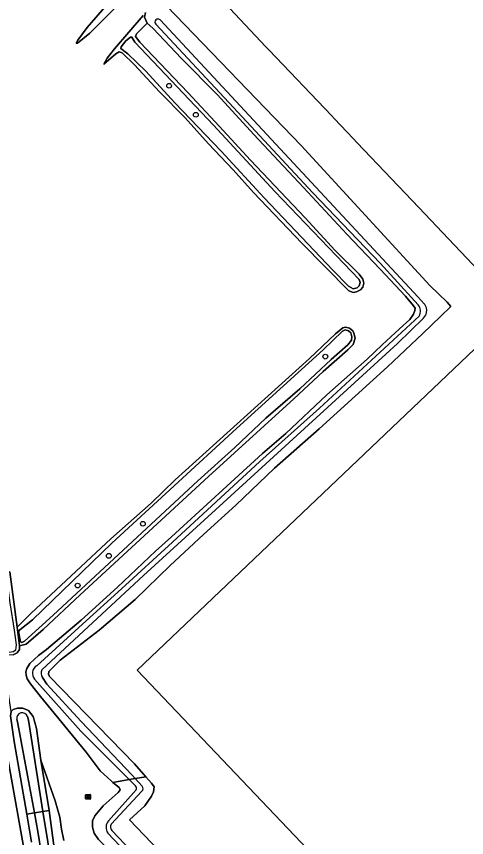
# Model space of a CAD drawing. Extents: x 156141 to 158132, y 385651 to 388333.
# Drawn here: x 156218.4 to 156310.6, y 387554.9 to 387723 of the extents above; entities that cross this region are included whole.
import ezdxf

# ---------------------------------------------------------------- set-up
doc = ezdxf.new("R2010")
doc.units = 0
for name, color, linetype in [('IMGEO_Boom', 7, 'Continuous'), ('IMGEO_Erf', 7, 'Continuous'), ('IMGEO_Grasland_overig', 7, 'Continuous'), ('IMGEO_Groenvoorziening', 7, 'Continuous'), ('IMGEO_Oever', 7, 'Continuous'), ('IMGEO_Pand', 7, 'Continuous'), ('IMGEO_Rioolput', 7, 'Continuous'), ('IMGEO_Waterloop', 7, 'Continuous')]:
    doc.layers.add(name, color=color, linetype=linetype)

msp = doc.modelspace()

# ---------------------------------------------------------------- linework, layer by layer
at = {"layer": 'IMGEO_Boom'}
for centre in [(156249.68, 387708.78), (156255.16, 387702.84), (156281.66, 387653.34), (156244.32, 387619.13), (156237.34, 387612.56), (156230.96, 387606.48)]:
    msp.add_circle(centre, 0.489, dxfattribs=at)
at = {"layer": 'IMGEO_Erf'}
for points in [[(156249.25, 387725.09), (156276.69, 387696.53), (156303.04, 387667.9), (156306.58, 387664.5), (156307.36, 387663.61), (156305.25, 387661.58), (156301.65, 387658.04), (156294.42, 387651.23), (156287.8, 387645.22), (156280.39, 387638.54), (156271.23, 387630.48), (156263.32, 387622.93), (156256.72, 387616.96), (156249.87, 387610.58), (156242.74, 387603.61), (156235.37, 387597.32), (156227.39, 387591.22), (156225.08, 387588.87), (156224.97, 387588.27), (156225.29, 387587.82), (156242.59, 387569.98), (156244.93, 387567.34), (156246.1, 387566.03), (156246.59, 387565.32), (156246.5, 387564.28), (156246.07, 387563.41), (156244.73, 387561.41), (156241.6, 387558.55), (156259.6, 387539.67)], [(156518.91, 387671.61), (156443.43, 387599.81), (156351.83, 387512.64), (156333.02, 387494.74), (156243.16, 387589.15), (156320.69, 387662.95), (156308.11, 387676.17), (156300.79, 387683.87), (156288.2, 387697.12), (156287.35, 387698.01), (156283.54, 387702.02), (156282.9, 387702.69), (156270.18, 387716.06), (156269.51, 387716.77), (156262.1, 387724.57)]]:
    msp.add_lwpolyline(points, dxfattribs=at)
at = {"layer": 'IMGEO_Grasland_overig'}
for points in [[(156240.47, 387726.48), (156241.52, 387727.37), (156240.35, 387727.44), (156239.61, 387727.83), (156239.16, 387727.53), (156236.92, 387725.32), (156232.93, 387720.7), (156231.02, 387718.13), (156230.69, 387717.49), (156230.96, 387717.51), (156233.46, 387719.54), (156238.29, 387724.38)], [(156258.8, 387700.69), (156242.69, 387717.72), (156242.05, 387718.72), (156241.76, 387718.74), (156240.84, 387717.98), (156239.87, 387716.74), (156239.78, 387716.4), (156241.26, 387715.33), (156244.89, 387711.74), (156250.87, 387705.31), (156260.37, 387695.36), (156269.11, 387685.86), (156283.22, 387671.05), (156286.41, 387667.78), (156287.35, 387667.22), (156288.18, 387667.45), (156288.6, 387667.85), (156288.77, 387668.49), (156288.56, 387669.1), (156271.34, 387687.14)], [(156258.8, 387700.69), (156271.34, 387687.14), (156288.56, 387669.1), (156288.77, 387668.49), (156288.6, 387667.85), (156288.18, 387667.45), (156287.35, 387667.22), (156286.41, 387667.78), (156283.22, 387671.05), (156269.11, 387685.86), (156260.37, 387695.36), (156250.87, 387705.31), (156244.89, 387711.74), (156241.26, 387715.33), (156239.78, 387716.4), (156239.87, 387716.74), (156240.84, 387717.98), (156241.76, 387718.74), (156242.05, 387718.72), (156242.69, 387717.72)], [(156257.77, 387628.8), (156275.19, 387644.68), (156281.2, 387650.29), (156286.28, 387654.7), (156287.33, 387655.85), (156287.78, 387657.1), (156287.53, 387658.14), (156287.29, 387658.61), (156286.59, 387659.14), (156285.76, 387659.38), (156285.25, 387659.26), (156283.72, 387658), (156278.4, 387652.94), (156250.92, 387628.15), (156245.99, 387623.36), (156237.72, 387616.06), (156221.42, 387600.83), (156218.56, 387597.96), (156219.06, 387594.13), (156220.42, 387594.5), (156223.91, 387597.47), (156231.49, 387604.58)], [(156225.97, 387600.45), (156220.1, 387595.08), (156219.51, 387594.81), (156219.27, 387594.94), (156218.86, 387597.08), (156219.15, 387597.44), (156221.72, 387599.47), (156237.96, 387615.14), (156263.5, 387638.6), (156281.25, 387654.75), (156285.18, 387658.53), (156285.72, 387658.81), (156286.42, 387658.64), (156286.88, 387658.21), (156287.1, 387657.42), (156287, 387656.74), (156286.3, 387655.73), (156282.83, 387652.76), (156276.44, 387646.73), (156269.48, 387640.77), (156263.16, 387634.77), (156255.59, 387627.9)]]:
    msp.add_lwpolyline(points, close=True, dxfattribs=at)
for points in [[(156238.29, 387724.38), (156233.46, 387719.54), (156230.96, 387717.51), (156230.69, 387717.49), (156231.02, 387718.13), (156232.93, 387720.7), (156236.92, 387725.32)], [(156244.35, 387723.13), (156238.48, 387716.32), (156236.98, 387714.4), (156236.3, 387713.17), (156238.81, 387715.34), (156239.45, 387715.75), (156240.06, 387715.51), (156242.62, 387713.03), (156247.71, 387707.54), (156252.95, 387702.2), (156257.74, 387696.9), (156262.8, 387691.54), (156266.96, 387686.92), (156276.86, 387676.56), (156286.46, 387666.82), (156287.34, 387666.47), (156288.04, 387666.57), (156288.86, 387667), (156289.37, 387667.55), (156289.55, 387668.36), (156289.32, 387669.21), (156288.62, 387670.2), (156283.7, 387675.04), (156277.54, 387681.76), (156266.35, 387693.53), (156260.01, 387700.47), (156253.54, 387707.39), (156243.67, 387717.7), (156242.83, 387718.85), (156242.98, 387719.38), (156245.19, 387721.6), (156244.67, 387722.83), (156244.88, 387723.79)], [(156235.22, 387554.5), (156234.37, 387555.77), (156233.98, 387557.05), (156234, 387558.3), (156234.45, 387559.36), (156236.16, 387561.41), (156239.24, 387564.16), (156239.63, 387564.64), (156239.45, 387565.12), (156238.15, 387566.2), (156237.79, 387566.51), (156235.6, 387568.55), (156232.68, 387572.41), (156223.35, 387583.79), (156221.3, 387586.34), (156220.64, 387587.37), (156220.44, 387588.17), (156220.37, 387588.82), (156220.59, 387589.54), (156221.19, 387590.53), (156222.92, 387592.14), (156224.61, 387593.4), (156231.67, 387599.39), (156239.1, 387606.15), (156246.89, 387613.53), (156250.17, 387616.43), (156268.83, 387633.5), (156273.58, 387637.6), (156281.96, 387645.55), (156290.21, 387652.85), (156293.33, 387655.78), (156296.85, 387659.02), (156298.97, 387660.94), (156299.72, 387662.03), (156299.96, 387662.76), (156300.04, 387663.24), (156299.69, 387663.71), (156298.07, 387665.74), (156292.91, 387671.27), (156286.06, 387678.41), (156277.22, 387687.94), (156267.02, 387698.79), (156259.58, 387706.9), (156252.19, 387714.34), (156246.35, 387720.58), (156245.19, 387721.6), (156242.98, 387719.38), (156242.83, 387718.85), (156243.67, 387717.7), (156253.54, 387707.39), (156260.01, 387700.47), (156266.35, 387693.53), (156277.54, 387681.76), (156283.7, 387675.04), (156288.62, 387670.2), (156289.32, 387669.21), (156289.55, 387668.36), (156289.37, 387667.55), (156288.86, 387667), (156288.04, 387666.57), (156287.34, 387666.47), (156286.46, 387666.82), (156276.86, 387676.56), (156266.96, 387686.92), (156262.8, 387691.54), (156257.74, 387696.9), (156252.95, 387702.2), (156247.71, 387707.54), (156242.62, 387713.03), (156240.06, 387715.51), (156239.45, 387715.75), (156238.81, 387715.34), (156236.3, 387713.17), (156236.98, 387714.4), (156238.48, 387716.32), (156244.35, 387723.13)], [(156217.07, 387609.27), (156218.56, 387597.96), (156221.42, 387600.83), (156237.72, 387616.06), (156245.99, 387623.36), (156250.92, 387628.15), (156278.4, 387652.94), (156283.72, 387658), (156285.25, 387659.26), (156285.76, 387659.38), (156286.59, 387659.14), (156287.29, 387658.61), (156287.53, 387658.14), (156287.78, 387657.1), (156287.33, 387655.85), (156286.28, 387654.7), (156281.2, 387650.29), (156275.19, 387644.68), (156257.77, 387628.8), (156231.49, 387604.58), (156223.91, 387597.47), (156220.42, 387594.5), (156219.06, 387594.13), (156219.07, 387593.38), (156218.55, 387592.69), (156217.78, 387592.32)], [(156217.77, 387581.11), (156218.67, 387581.41), (156219.75, 387581.37), (156220.89, 387580.94), (156221.82, 387579.66), (156222.52, 387577.21), (156223.45, 387570.75), (156226.38, 387562.45), (156227.28, 387559.11), (156227.65, 387556.6), (156228.16, 387554.32)]]:
    msp.add_lwpolyline(points, dxfattribs=at)
at = {"layer": 'IMGEO_Groenvoorziening'}
for points in [[(156191.23, 387766.8), (156196.47, 387720.79), (156202.31, 387674.04), (156210.98, 387608.04), (156216.52, 387571.85), (156225.53, 387521.36)], [(156221.54, 387553.99), (156220.55, 387559.7), (156217.98, 387574.54), (156217.18, 387579.85), (156217.33, 387580.7), (156215.53, 387592.78), (156215.09, 387593.37), (156214.69, 387594.93), (156212.87, 387608.75), (156206.49, 387657.21), (156202.29, 387691.04), (156196.54, 387734.5)], [(156228.16, 387554.32), (156227.65, 387556.6), (156227.28, 387559.11), (156226.38, 387562.45), (156223.45, 387570.75), (156225.1, 387560.44), (156226.56, 387549.76)]]:
    msp.add_lwpolyline(points, dxfattribs=at)
msp.add_lwpolyline([(156220.1, 387595.08), (156225.97, 387600.45), (156255.59, 387627.9), (156263.16, 387634.77), (156269.48, 387640.77), (156276.44, 387646.73), (156282.83, 387652.76), (156286.3, 387655.73), (156287, 387656.74), (156287.1, 387657.42), (156286.88, 387658.21), (156286.42, 387658.64), (156285.72, 387658.81), (156285.18, 387658.53), (156281.25, 387654.75), (156263.5, 387638.6), (156237.96, 387615.14), (156221.72, 387599.47), (156219.15, 387597.44), (156218.86, 387597.08), (156219.27, 387594.94), (156219.51, 387594.81)], close=True, dxfattribs=at)
at = {"layer": 'IMGEO_Oever'}
for points in [[(156225.53, 387521.36), (156216.52, 387571.85), (156210.98, 387608.04), (156202.31, 387674.04), (156196.47, 387720.79), (156191.23, 387766.8)], [(156244.88, 387723.79), (156244.67, 387722.83), (156245.19, 387721.6), (156246.35, 387720.58), (156252.19, 387714.34), (156259.58, 387706.9), (156267.02, 387698.79), (156277.22, 387687.94), (156286.06, 387678.41), (156292.91, 387671.27), (156298.07, 387665.74), (156299.69, 387663.71), (156300.04, 387663.24), (156299.96, 387662.76), (156299.72, 387662.03), (156298.97, 387660.94), (156296.85, 387659.02), (156293.33, 387655.78), (156290.21, 387652.85), (156281.96, 387645.55), (156273.58, 387637.6), (156268.83, 387633.5), (156250.17, 387616.43), (156246.89, 387613.53), (156239.1, 387606.15), (156231.67, 387599.39), (156224.61, 387593.4), (156222.92, 387592.14), (156221.19, 387590.53), (156220.59, 387589.54), (156220.37, 387588.82), (156220.44, 387588.17), (156220.64, 387587.37), (156221.3, 387586.34), (156223.35, 387583.79), (156232.68, 387572.41), (156235.6, 387568.55), (156237.79, 387566.51), (156238.15, 387566.2), (156241.49, 387566.76)], [(156223.78, 387587.66), (156224.64, 387586.28), (156231.69, 387578.66), (156242.1, 387567.7), (156242.75, 387566.98), (156244.93, 387567.34), (156242.59, 387569.98), (156225.29, 387587.82), (156224.97, 387588.27), (156225.08, 387588.87), (156227.39, 387591.22), (156235.37, 387597.32), (156242.74, 387603.61), (156249.87, 387610.58), (156256.72, 387616.96), (156263.32, 387622.93), (156271.23, 387630.48), (156280.39, 387638.54), (156287.8, 387645.22), (156294.42, 387651.23), (156301.65, 387658.04), (156305.25, 387661.58), (156307.36, 387663.61), (156306.58, 387664.5), (156303.04, 387667.9), (156276.69, 387696.53), (156249.25, 387725.09)], [(156247.83, 387722.28), (156300.68, 387665.49), (156301.93, 387664.15)], [(156300.7, 387663.95), (156292.91, 387672.45), (156279.11, 387686.85), (156261.91, 387705.35), (156246.95, 387721.38)], [(156222.57, 387590.05), (156231.93, 387598.57), (156239.94, 387605.78), (156250.35, 387615.35), (156268.25, 387631.86), (156280.49, 387642.82), (156300.86, 387661.63)], [(156301.75, 387661.21), (156296.47, 387656.02), (156259.18, 387621.97), (156244.44, 387608.52), (156223.6, 387589.26)], [(156241.49, 387566.76), (156231.61, 387576.71), (156222.14, 387587.31)], [(156220.68, 387579.69), (156220.89, 387578.96), (156223.85, 387560.24), (156225.1, 387560.44), (156223.45, 387570.75), (156222.52, 387577.21), (156221.82, 387579.66), (156220.89, 387580.94), (156219.75, 387581.37), (156218.67, 387581.41), (156217.77, 387581.11), (156217.33, 387580.7), (156217.18, 387579.85), (156217.98, 387574.54), (156220.55, 387559.7), (156222.1, 387559.95)], [(156222.1, 387559.95), (156220.7, 387567.64), (156218.63, 387578.58), (156218.51, 387579.1)], [(156242.78, 387565.46), (156241.49, 387566.76), (156238.15, 387566.2), (156239.45, 387565.12), (156239.63, 387564.64), (156239.24, 387564.16), (156236.16, 387561.41), (156234.45, 387559.36), (156234, 387558.3), (156233.98, 387557.05), (156234.37, 387555.77), (156235.22, 387554.5), (156237.1, 387552.64), (156247.36, 387543.95), (156250.67, 387540.5), (156254.53, 387536.75), (156261.22, 387529.73), (156273.52, 387517.07), (156286.85, 387502.08), (156287.4, 387502.05), (156288.02, 387502.12), (156288.66, 387502.62)], [(156288.66, 387502.62), (156290.8, 387504.78), (156291.03, 387505.77), (156290.88, 387506.79), (156284.89, 387513.14), (156277.96, 387520.37), (156259.6, 387539.67), (156241.6, 387558.55), (156244.73, 387561.41), (156246.07, 387563.41), (156246.5, 387564.28), (156246.59, 387565.32), (156246.1, 387566.03), (156244.93, 387567.34), (156242.75, 387566.98), (156244.18, 387565.4)], [(156237.28, 387558.34), (156242.96, 387564.7)], [(156244.08, 387564.39), (156237.82, 387557.64)], [(156224.34, 387546.84), (156222.8, 387556.12), (156222.1, 387559.95), (156220.55, 387559.7), (156221.54, 387553.99)], [(156226.56, 387549.76), (156225.1, 387560.44), (156223.85, 387560.24)], [(156223.85, 387560.24), (156225.86, 387547.83), (156227.54, 387537.65), (156230.04, 387523.4), (156233.78, 387503.07), (156233.95, 387502.1)], [(156237.93, 387556.36), (156253.8, 387539.7), (156285.99, 387506.83), (156288.16, 387504.86), (156288.65, 387504.34), (156288.8, 387503.89), (156288.7, 387503.68), (156288.46, 387503.42), (156288.17, 387503.29), (156287.88, 387503.29), (156280.98, 387510.45), (156262.84, 387529.24), (156250.56, 387541.6), (156237.13, 387555.81)]]:
    msp.add_lwpolyline(points, dxfattribs=at)
msp.add_lwpolyline([(156214.15, 387606.35), (156214.03, 387607.27), (156213.82, 387608.87), (156212.87, 387608.75), (156214.69, 387594.93), (156215.09, 387593.37), (156215.53, 387592.78), (156216.69, 387592.34), (156217.78, 387592.32), (156218.55, 387592.69), (156219.07, 387593.38), (156219.06, 387594.13), (156218.56, 387597.96), (156217.07, 387609.27), (156216.25, 387609.17), (156216.46, 387607.62), (156217.09, 387602.95), (156217.99, 387597.38), (156218.36, 387594.32), (156218.24, 387593.26), (156217.82, 387592.89), (156216.9, 387592.77), (156216.26, 387593.03), (156215.95, 387593.69)], close=True, dxfattribs=at)
for centre, radius, start, end in [((156247.41, 387721.8), 0.63, 49.209, 222.4647), ((156299.13, 387662.68), 2.02, 328.8757, 39.2078), ((156300.28, 387662.78), 2.15, 349.7477, 39.6298), ((156300.29, 387662.77), 2.14, 313.1166, 349.8794), ((156223.48, 387588.51), 1.8, 120.7623, 221.7737), ((156224.98, 387588.61), 1.53, 154.8178, 218.3569), ((156219.62, 387579.31), 1.13, 19.5844, 191.1718), ((156242.41, 387564.97), 0.612, 333.9965, 53.3654), ((156243.69, 387564.94), 0.671, 305.2909, 43.7482), ((156238.9, 387556.98), 2.12, 140.1095, 213.3651), ((156238.96, 387557.1), 1.27, 154.4355, 215.6233)]:
    msp.add_arc(centre, radius, start, end, dxfattribs=at)
at = {"layer": 'IMGEO_Pand'}
msp.add_lwpolyline([(156262.1, 387724.57), (156269.51, 387716.77), (156270.18, 387716.06), (156282.9, 387702.69), (156283.54, 387702.02), (156287.35, 387698.01), (156288.2, 387697.12), (156300.79, 387683.87), (156308.11, 387676.17), (156320.69, 387662.95), (156243.16, 387589.15), (156333.02, 387494.74), (156351.83, 387512.64), (156443.43, 387599.81), (156518.91, 387671.61)], dxfattribs=at)
at = {"layer": 'IMGEO_Rioolput'}
for p, q in [((156232.6, 387562.81), (156232.6, 387563.67)), ((156232.67, 387563.74), (156233.53, 387563.74)), ((156233.53, 387562.74), (156232.67, 387562.74)), ((156232.86, 387563.23), (156232.86, 387563.25)), ((156232.9, 387563.28), (156233.3, 387563.28)), ((156233.29, 387563.2), (156232.9, 387563.2)), ((156233.11, 387562.96), (156233.08, 387562.96)), ((156233.09, 387563.52), (156233.11, 387563.52)), ((156233.34, 387563.25), (156233.34, 387563.23)), ((156233.6, 387563.67), (156233.6, 387562.81))]:
    msp.add_line(p, q, dxfattribs=at)
for points in [[(156232.6, 387562.81), (156232.6, 387563.67)], [(156232.67, 387563.74), (156233.53, 387563.74)], [(156233.53, 387562.74), (156232.67, 387562.74)], [(156233.6, 387563.67), (156233.6, 387562.81)]]:
    msp.add_lwpolyline(points, dxfattribs=at)
for centre, radius, start, end in [((156232.67, 387563.66), 0.0765, 91.552, 178.448), ((156232.67, 387563.66), 0.0765, 91.552, 178.448), ((156232.67, 387562.82), 0.0765, 181.552, 268.448), ((156232.67, 387562.82), 0.0765, 181.552, 268.448), ((156232.9, 387563.24), 0.0403, 85.8775, 175.7526), ((156232.89, 387563.23), 0.0366, 178.938, 274.7102), ((156233.3, 387563.24), 0.043, 264.8664, 352.4533), ((156233.3, 387563.24), 0.0386, 1.7309, 96.639), ((156233.52, 387563.66), 0.0765, 1.552, 88.448), ((156233.52, 387563.66), 0.0765, 1.552, 88.448), ((156233.52, 387562.82), 0.0765, 271.552, 358.448), ((156233.52, 387562.82), 0.0765, 271.552, 358.448)]:
    msp.add_arc(centre, radius, start, end, dxfattribs=at)
for centre, major_axis, ratio, start_param, end_param in [((156233.09, 387563.24), (-0.387, 0.002), 0.722429, 4.712389, 7.853982), ((156233.11, 387563.24), (-0.39, 0.002), 0.717154, 1.570796, 4.712389)]:
    msp.add_ellipse(centre, major_axis=major_axis, ratio=ratio, start_param=start_param, end_param=end_param, dxfattribs=at)
at = {"layer": 'IMGEO_Waterloop'}
for points in [[(156301.93, 387664.15), (156300.68, 387665.49), (156247.83, 387722.28)], [(156246.95, 387721.38), (156261.91, 387705.35), (156279.11, 387686.85), (156292.91, 387672.45), (156300.7, 387663.95)], [(156300.86, 387661.63), (156280.49, 387642.82), (156268.25, 387631.86), (156250.35, 387615.35), (156239.94, 387605.78), (156231.93, 387598.57), (156222.57, 387590.05)], [(156223.6, 387589.26), (156244.44, 387608.52), (156259.18, 387621.97), (156296.47, 387656.02), (156301.75, 387661.21)], [(156241.49, 387566.76), (156242.75, 387566.98), (156242.1, 387567.7), (156231.69, 387578.66), (156224.64, 387586.28), (156223.78, 387587.66)], [(156222.14, 387587.31), (156231.61, 387576.71), (156241.49, 387566.76)], [(156222.1, 387559.95), (156223.85, 387560.24), (156220.89, 387578.96), (156220.68, 387579.69)], [(156218.51, 387579.1), (156218.63, 387578.58), (156220.7, 387567.64), (156222.1, 387559.95)], [(156242.75, 387566.98), (156241.49, 387566.76), (156242.78, 387565.46)], [(156244.18, 387565.4), (156242.75, 387566.98)], [(156242.96, 387564.7), (156237.28, 387558.34)], [(156237.82, 387557.64), (156244.08, 387564.39)], [(156223.85, 387560.24), (156222.1, 387559.95), (156222.8, 387556.12), (156224.34, 387546.84), (156226.06, 387537.7), (156228.07, 387527.68), (156230.07, 387517.15), (156231.83, 387508.43), (156233.21, 387501.9)], [(156233.95, 387502.1), (156233.78, 387503.07), (156230.04, 387523.4), (156227.54, 387537.65), (156225.86, 387547.83), (156223.85, 387560.24)], [(156237.13, 387555.81), (156250.56, 387541.6), (156262.84, 387529.24), (156280.98, 387510.45), (156287.88, 387503.29), (156288.17, 387503.29), (156288.46, 387503.42), (156288.7, 387503.68), (156288.8, 387503.89), (156288.65, 387504.34), (156288.16, 387504.86), (156285.99, 387506.83), (156253.8, 387539.7), (156237.93, 387556.36)]]:
    msp.add_lwpolyline(points, dxfattribs=at)
for centre, radius, start, end in [((156247.41, 387721.8), 0.63, 49.209, 222.4647), ((156299.13, 387662.68), 2.02, 328.8757, 39.2078), ((156300.28, 387662.78), 2.15, 349.7477, 39.6298), ((156300.29, 387662.77), 2.14, 313.1166, 349.8794), ((156223.48, 387588.51), 1.8, 120.7623, 221.7737), ((156224.98, 387588.61), 1.53, 154.8178, 218.3569), ((156219.62, 387579.31), 1.13, 19.5844, 191.1718), ((156242.41, 387564.97), 0.612, 333.9965, 53.3654), ((156243.69, 387564.94), 0.671, 305.2909, 43.7482), ((156238.9, 387556.98), 2.12, 140.1095, 213.3651), ((156238.96, 387557.1), 1.27, 154.4355, 215.6233)]:
    msp.add_arc(centre, radius, start, end, dxfattribs=at)

doc.saveas('drawing.dxf')
